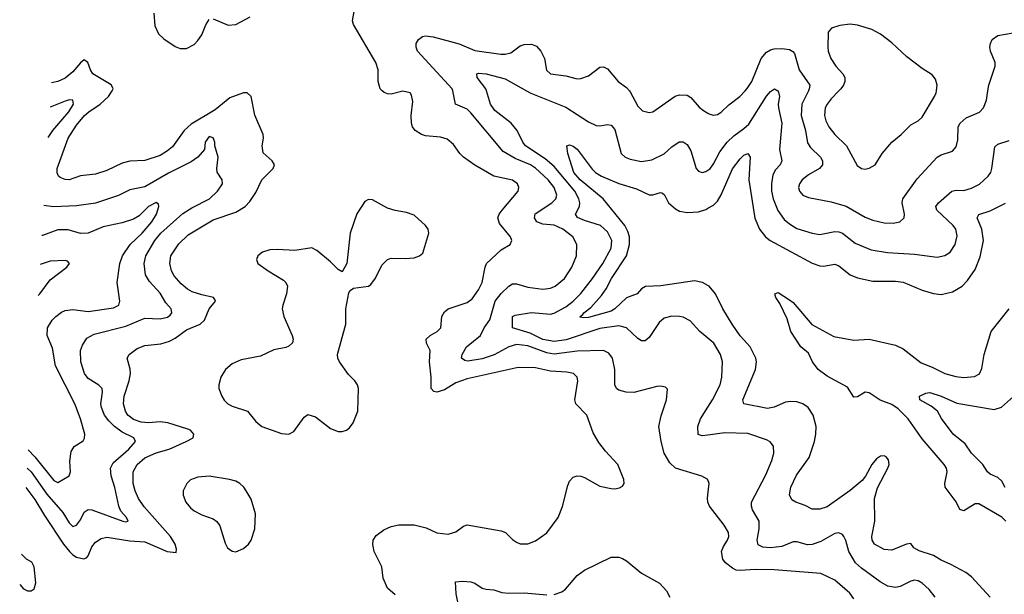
# Model space of a CAD drawing. Header units: inches. Extents: x 1173000 to 1307049, y 522583 to 678455.
# Tile 425 of 617: x 1196370 to 1201564, y 627345 to 630375. Entities that reach past the tile are written whole.
import ezdxf

# ---------------------------------------------------------------- set-up
doc = ezdxf.new("R2010")
doc.units = ezdxf.units.IN
doc.header["$MEASUREMENT"] = 0
for name, color, linetype in [('B1692', 7, 'Continuous'), ('B1693', 7, 'Continuous'), ('B2602', 7, 'Continuous'), ('B2603', 7, 'Continuous')]:
    doc.layers.add(name, color=color, linetype=linetype)

msp = doc.modelspace()

# ---------------------------------------------------------------- linework, layer by layer
at = {"layer": 'B1692', "color": 5}
for points, elevation in [([(1196402.1, 627908.3), (1196450, 627845.4), (1196499.8, 627759.8), (1196601.1, 627610), (1196631.6, 627570), (1196650, 627552.5), (1196670, 627541.4), (1196707.7, 627532.3), (1196722, 627538), (1196731.7, 627548.3), (1196750, 627595.8), (1196770, 627619.8), (1196800.3, 627639.7), (1196830, 627646.6), (1196950, 627627.3), (1197030, 627621.7), (1197148.4, 627570), (1197195, 627565), (1197197.4, 627582.6), (1197189.4, 627610), (1197165.1, 627650), (1197026.5, 627806.5), (1196995.6, 627850), (1196978.4, 627890), (1196968.5, 627930), (1196968.3, 627990), (1196988.8, 628030), (1197030, 628064.1), (1197089.8, 628090.2), (1197158.2, 628110), (1197247.6, 628150), (1197285.3, 628170), (1197288.8, 628190), (1197270.3, 628210), (1197256.6, 628216.6), (1197152, 628250), (1197110, 628254.4), (1197050, 628249.7), (1197010, 628252.3), (1196970, 628266.8), (1196940.5, 628290), (1196927.3, 628310), (1196917.5, 628350), (1196921.3, 628390), (1196947.4, 628470), (1196953.8, 628510), (1196952, 628532), (1196936, 628590), (1196947.2, 628610), (1196990, 628641.1), (1197030, 628656.3), (1197113.5, 628666.5), (1197159.8, 628680.2), (1197190, 628696.4), (1197250, 628739.4), (1197321.5, 628770), (1197344.7, 628790), (1197369.3, 628850), (1197402, 628890), (1197399.1, 628899.1), (1197392.4, 628910), (1197330, 628923.6), (1197280.2, 628940.2), (1197254.3, 628954.3), (1197222.1, 628982.1), (1197185, 629025), (1197170.7, 629050), (1197162, 629090), (1197167.7, 629130), (1197210, 629193.6), (1197258.7, 629241.3), (1197390, 629319.9), (1197510, 629360.2), (1197559.6, 629390), (1197583.8, 629416.2), (1197616, 629464), (1197646.3, 629530), (1197707.4, 629590), (1197713.1, 629610), (1197702, 629630), (1197653.8, 629673.8), (1197648.9, 629710), (1197656, 629750), (1197654.9, 629770), (1197610.8, 629870.8), (1197591, 629970), (1197570, 629989.1), (1197550, 629990.2), (1197477.7, 629962.3), (1197401, 629899), (1197275, 629825), (1197236.8, 629790), (1197175.4, 629704.6), (1197150, 629683.2), (1197110, 629659.1), (1197030, 629632.3), (1196950, 629628.3), (1196910, 629619.4), (1196830, 629580.2), (1196770, 629559.8), (1196690, 629551.1), (1196630, 629531.5), (1196610, 629531.7), (1196583.4, 629543.4), (1196574.9, 629550), (1196567.1, 629567.1), (1196567.9, 629590), (1196625.6, 629750), (1196670, 629818.6), (1196711.9, 629870), (1196734.1, 629890), (1196794.2, 629930), (1196838, 629970), (1196856.7, 630000)], 1080), ([(1198350, 627342.6), (1198310, 627378), (1198287.7, 627430), (1198280.9, 627490), (1198239, 627570), (1198231.8, 627608.2), (1198235.1, 627630), (1198250, 627654.9), (1198290, 627684.4), (1198330, 627702.6), (1198369.1, 627710.9), (1198451.1, 627711.1), (1198514.6, 627694.6), (1198570, 627668.9), (1198630, 627661.7), (1198670, 627673.7), (1198710, 627704.4), (1198730, 627712), (1198910, 627680.2), (1198933, 627670), (1198970, 627633), (1198990, 627619.3), (1199010.4, 627610.4), (1199050, 627610.4), (1199090, 627626.4), (1199150, 627668.2), (1199209.7, 627750), (1199232.7, 627807.3), (1199260.6, 627919.4), (1199270, 627940.7), (1199290, 627962), (1199310, 627970.4), (1199330, 627968.2), (1199350, 627961.6), (1199430, 627914.9), (1199490, 627902.4), (1199510, 627900.4), (1199534.3, 627905.7), (1199550, 627914.8), (1199557.6, 627930), (1199556.3, 627950), (1199525.1, 628030), (1199459.7, 628099.7), (1199425.6, 628145.6), (1199395.7, 628195.7), (1199361.7, 628290), (1199303.1, 628350), (1199298.9, 628370), (1199313.7, 628470), (1199311.1, 628490), (1199291.8, 628510), (1199256.8, 628516.7), (1199170, 628522.3), (1199090, 628539.1), (1198999.7, 628540.3), (1198730, 628481.5), (1198670, 628460.2), (1198610, 628424), (1198570.9, 628410.9), (1198555, 628415), (1198540.9, 628430), (1198540.5, 628490), (1198531.5, 628570), (1198535.7, 628630), (1198516.4, 628670), (1198513.7, 628690), (1198534.3, 628710), (1198572.6, 628730), (1198590.6, 628749.4), (1198596.8, 628810), (1198610, 628834.6), (1198629.9, 628850.1), (1198730, 628884.4), (1198757, 628903), (1198789.8, 628950), (1198809.1, 628990), (1198824.7, 629070), (1198832.8, 629090), (1198910, 629161.1), (1198957.2, 629190), (1198965.1, 629210), (1198959.6, 629230), (1198901, 629301), (1198891.9, 629330), (1198899.3, 629350), (1198914.4, 629370), (1198998.5, 629470), (1199002.6, 629490), (1198995.4, 629510), (1198970, 629529.7), (1198870, 629550.6), (1198770, 629607.9), (1198710.6, 629650.6), (1198691.1, 629670), (1198657.5, 629717.5), (1198624.7, 629744.7), (1198590, 629756.4), (1198510, 629763.5), (1198489.5, 629770), (1198455.1, 629790), (1198441.7, 629810), (1198436.8, 629830), (1198435.6, 629870), (1198443.3, 629943.3), (1198436.9, 629976.9), (1198428.7, 629990), (1198390, 629997.4), (1198330, 629982.2), (1198310, 629983.8), (1198291.6, 629991.6), (1198282.4, 630000)], 1080), ([(1200000, 627948.8), (1199999.5, 627950), (1199968.5, 627968.5), (1199829.9, 628009.9), (1199799, 628039), (1199769.8, 628090), (1199752.9, 628150), (1199742, 628230), (1199754, 628286), (1199781.3, 628370), (1199786.3, 628426.3), (1199777.2, 628437.2), (1199750, 628442.9), (1199730, 628440.5), (1199609.8, 628409.8), (1199568.7, 628410), (1199530, 628422), (1199518.4, 628430), (1199508.4, 628450), (1199509.8, 628530), (1199496.8, 628590), (1199477.4, 628617.4), (1199449.8, 628629.8), (1199310, 628627.6), (1199190, 628611.8), (1199150, 628617.6), (1199050, 628655.3), (1198990, 628662), (1198950, 628650.8), (1198872.7, 628607.3), (1198810, 628586.4), (1198733.8, 628573.8), (1198717.3, 628577.3), (1198699.7, 628590), (1198703.5, 628610), (1198726.2, 628650), (1198801.4, 628710), (1198819.3, 628750), (1198850, 628792.7), (1198878.5, 628890), (1198910, 628931.8), (1198950, 628970.2), (1198970, 628982), (1198990, 628981.7), (1199050, 628965.1), (1199130, 628953.7), (1199170, 628958.9), (1199194.3, 628970), (1199243.5, 629010), (1199281.6, 629070), (1199306.5, 629130), (1199308.1, 629190), (1199287, 629230), (1199235.1, 629270), (1199190, 629290.8), (1199130, 629297.7), (1199097.6, 629310), (1199085.7, 629330), (1199089.3, 629350.7), (1199176.8, 629410), (1199197.2, 629430), (1199203.5, 629450), (1199189.1, 629490), (1199157.6, 629530), (1199090, 629592.4), (1199064, 629610), (1198983.9, 629643.9), (1198920.1, 629680.1), (1198750, 629883.7), (1198730, 629903.5), (1198668.9, 629928.9), (1198653.8, 630000)], 1060), ([(1200000, 628695.9), (1199958.3, 628730), (1199907.4, 628787.4), (1199870, 628806), (1199850, 628809.7), (1199810, 628811.1), (1199770, 628800.4), (1199742.3, 628777.7), (1199690, 628698.3), (1199670, 628682), (1199658.6, 628681.5), (1199650, 628681.1), (1199630, 628693.3), (1199570.4, 628750.4), (1199530, 628761.2), (1199430, 628747.3), (1199252.7, 628687.3), (1199190, 628677.4), (1199130, 628688.2), (1199061.8, 628721.8), (1198969.9, 628749.9), (1198969.7, 628810), (1198983.5, 628816.5), (1199069.2, 628830.8), (1199170, 628822.3), (1199190, 628827.8), (1199250, 628860.4), (1199289.9, 628890), (1199330, 628931.8), (1199392, 629010), (1199445.2, 629090), (1199489.8, 629170), (1199492.5, 629210), (1199470, 629255.6), (1199434.2, 629290), (1199350, 629315.5), (1199312.2, 629332.2), (1199301.1, 629350), (1199322, 629390), (1199323.9, 629410), (1199319, 629430), (1199297.3, 629470), (1199190, 629600.8), (1199142.2, 629642.2), (1199037.7, 629710), (1199023.2, 629730), (1198994, 629790), (1198962.2, 629830), (1198875.5, 629895.5), (1198853.5, 629930), (1198832, 630000)], 1040), ([(1199043.4, 630000), (1199066.9, 629986.9), (1199250, 629914.5), (1199370, 629836.5), (1199410, 629817.7), (1199430, 629815.6), (1199470, 629823.1), (1199490, 629819.3), (1199510, 629795.5), (1199542.8, 629670), (1199564.4, 629650), (1199590, 629640.2), (1199650, 629628), (1199704.4, 629635.6), (1199770, 629668.1), (1199810, 629704), (1199849, 629731), (1199870, 629731.3), (1199890, 629716.5), (1199910, 629683.8), (1199938.9, 629590), (1199950, 629575.8), (1199970, 629569.1), (1199990, 629574.3), (1200000, 629581)], 1040), ([(1199585.7, 630000), (1199590, 629995.3), (1199630, 629919.1), (1199655.2, 629895.2), (1199690, 629884.9), (1199710, 629888.5), (1199827.4, 629972.6), (1199850, 629978.5), (1199890, 629977.3), (1199910, 629965.5), (1199954.2, 629914.2), (1199976.6, 629896.6), (1200000, 629882.8)], 1060), ([(1196519.4, 629754.3), (1196544.4, 629790), (1196628.9, 629890), (1196652.8, 629930), (1196650.4, 629950), (1196630, 629952), (1196610, 629946.2), (1196530, 629914.3), (1196529.6, 629914.1)], 1060), ([(1196408.6, 628010.9), (1196430.4, 627990), (1196513.5, 627873.5), (1196596.7, 627776.7), (1196630, 627722), (1196650, 627702.4), (1196670, 627709.8), (1196690, 627737.7), (1196710, 627778), (1196730, 627791.8), (1196750.3, 627789.8), (1196913.2, 627730), (1196930, 627726.9), (1196942, 627730), (1196933.8, 627750), (1196903.7, 627783.7), (1196893, 627810), (1196871.8, 627908.2), (1196852.3, 627970), (1196848.2, 628010), (1196862, 628038), (1196945, 628110), (1196980.2, 628150), (1196971.7, 628170), (1196910, 628200.1), (1196869.7, 628229.7), (1196839.3, 628259.3), (1196817, 628290), (1196800.5, 628330), (1196798, 628350), (1196805.7, 628410), (1196803.9, 628430), (1196787.2, 628447.2), (1196730, 628483.8), (1196711.8, 628510), (1196691.7, 628570), (1196690.2, 628630), (1196701.4, 628658.6), (1196724.2, 628695.8), (1196762.6, 628717.4), (1196930, 628759.5), (1197030, 628801.9), (1197110, 628797.5), (1197150, 628806.9), (1197162.8, 628817.2), (1197172.7, 628830), (1197167.9, 628850), (1197141.1, 628881.1), (1197110, 628932.2), (1197053.7, 628993.7), (1197033.9, 629030), (1197025.9, 629090), (1197035.5, 629130), (1197082.4, 629210), (1197114.2, 629250), (1197230, 629352.5), (1197277.6, 629382.4), (1197371.6, 629430), (1197412.7, 629470), (1197439, 629510), (1197437.4, 629530), (1197411.7, 629571.7), (1197409.5, 629590), (1197415.8, 629650), (1197399.5, 629710), (1197399.6, 629730), (1197390, 629752), (1197370, 629759.2), (1197348.7, 629730), (1197344.4, 629690), (1197308.8, 629650), (1197274, 629626), (1197154.9, 629565.1), (1197030, 629493), (1196950, 629478.2), (1196891.6, 629448.4), (1196770, 629407.4), (1196670, 629394.4), (1196547.5, 629387.5), (1196496.6, 629395.8)], 1060), ([(1200000, 628974.2), (1199971.3, 628990), (1199930, 628997.6), (1199752.2, 628972.2), (1199671.2, 628968.8), (1199650, 628955.8), (1199626.4, 628930), (1199570, 628909), (1199509.4, 628850), (1199490, 628837.8), (1199370, 628803.9), (1199342.3, 628802.3), (1199326.9, 628806.9), (1199326.4, 628810), (1199339.9, 628820.1), (1199344.8, 628830), (1199381.8, 628858.2), (1199439.2, 628920.8), (1199463.5, 628956.5), (1199491.1, 629010), (1199569.9, 629130), (1199586.7, 629190), (1199586.2, 629230), (1199578.6, 629258.6), (1199561.6, 629290), (1199447.2, 629430), (1199326.7, 629530), (1199293.7, 629570), (1199261.3, 629670), (1199255.3, 629710), (1199270, 629715.5), (1199290, 629708.2), (1199310, 629691.8), (1199390, 629587.7), (1199407.7, 629570), (1199439.1, 629550), (1199530, 629512), (1199623.4, 629483.4), (1199690, 629450.8), (1199710, 629451.5), (1199750, 629464.2), (1199760, 629460), (1199771.4, 629451.4), (1199793.1, 629410), (1199830, 629378.3), (1199850, 629365.8), (1199890, 629357.6), (1199950, 629361.8), (1199990, 629374.8), (1200000, 629380.4)], 1020), ([(1196414.7, 628106.8), (1196449.9, 628070), (1196550, 627945), (1196570, 627935), (1196630.7, 627969.3), (1196637.4, 627990), (1196633.7, 628046.3), (1196642, 628098), (1196656.2, 628123.8), (1196705.3, 628154.7), (1196711.5, 628168.5), (1196712.7, 628190), (1196690.2, 628270), (1196660.6, 628350), (1196558.9, 628550), (1196542.7, 628642.7), (1196514, 628710), (1196516.9, 628750), (1196540.2, 628790), (1196559.7, 628810), (1196590, 628833.6), (1196610, 628842.3), (1196650, 628847.1), (1196730, 628835.9), (1196864.2, 628855.8), (1196891.8, 628870), (1196897.4, 628890), (1196884.5, 628990), (1196898.7, 629090), (1196912.3, 629130), (1196952, 629190), (1197015.2, 629250), (1197065.9, 629310), (1197092, 629350), (1197104.4, 629390), (1197102.4, 629402.4), (1197090, 629411.1), (1197050, 629389.3), (1196999.3, 629340.7), (1196970, 629322.5), (1196910, 629304.4), (1196810, 629282.6), (1196730, 629249.4), (1196690, 629247.3), (1196626.2, 629266.2), (1196570, 629267.6), (1196490, 629237.5), (1196486.5, 629236.4)], 1040), ([(1196466.4, 628920.3), (1196475.2, 628930), (1196530, 629003.6), (1196618.4, 629070), (1196633, 629090), (1196622.5, 629102.5), (1196610, 629106), (1196530, 629101.6), (1196476.8, 629084.1)], 1020), ([(1200000, 628184.1), (1199970, 628179.8), (1199947.9, 628187.9), (1199946.8, 628230), (1199960.3, 628270), (1200000, 628331.7)], 1040), ([(1200000, 627832.5), (1199997.6, 627850), (1200000, 627869.5)], 1060), ([(1196369.6, 627397.4), (1196390, 627372.9), (1196410, 627363.2), (1196430, 627362.6), (1196446.7, 627373.3), (1196454.9, 627405.1), (1196446.5, 627490), (1196433.8, 627513.8), (1196406, 627530), (1196379.8, 627556.5)], 1120), ([(1199190, 627343.9), (1199230, 627358), (1199248.8, 627371.2), (1199310, 627444.4), (1199350, 627472), (1199490, 627540.5), (1199530, 627540.5), (1199550, 627533), (1199570, 627521.6), (1199650, 627456.5), (1199744.4, 627404.4), (1199782.5, 627362.5), (1199799.5, 627330)], 1060), ([(1198687.9, 627270), (1198671.9, 627348.1), (1198669.2, 627410), (1198706, 627414), (1198750, 627410.3), (1198770, 627404.2), (1198810, 627377.7), (1198830, 627371.4), (1198870, 627369), (1198913.5, 627353.5), (1198950, 627350.2), (1199030, 627353.1), (1199150, 627342)], 1060)]:
    msp.add_lwpolyline(points, dxfattribs=dict(at, elevation=elevation))
at = {"layer": 'B1692', "color": 5, "elevation": 1120}
for points in [[(1198210, 629426.3), (1198190, 629415.6), (1198147.8, 629352.2), (1198112.4, 629250), (1198094.6, 629090), (1198070, 629046), (1198050, 629057), (1198010, 629098.7), (1197937.8, 629157.8), (1197910, 629171.5), (1197821.8, 629158.2), (1197730, 629163.5), (1197690, 629160.8), (1197650.6, 629150), (1197625.3, 629130), (1197618.4, 629110), (1197626.4, 629090), (1197681.1, 629050), (1197761.2, 629001.2), (1197773.4, 628990), (1197783.2, 628970), (1197777.8, 628930), (1197757.1, 628870), (1197754.5, 628850), (1197762.7, 628810), (1197807.2, 628710), (1197812.2, 628690), (1197809.1, 628670.9), (1197790, 628652.6), (1197774.3, 628645.7), (1197710, 628634.8), (1197640.1, 628599.9), (1197538.5, 628581.5), (1197490, 628561.1), (1197455.2, 628530), (1197430.2, 628490), (1197419.3, 628450), (1197421, 628430), (1197435.2, 628390), (1197448.4, 628368.4), (1197467.2, 628350), (1197490, 628336.8), (1197571.8, 628310), (1197615.5, 628255.5), (1197647.2, 628230), (1197750, 628192.6), (1197790, 628188.5), (1197816, 628204), (1197870, 628279.1), (1197890, 628293.4), (1197930, 628280.5), (1198010, 628219.1), (1198050, 628203), (1198070, 628203), (1198094, 628210), (1198110, 628222.8), (1198129.5, 628250), (1198153.7, 628310), (1198157.7, 628430), (1198151.2, 628450), (1198138, 628470), (1198104.2, 628504.2), (1198057.2, 628570), (1198048.7, 628590), (1198046.8, 628610), (1198090.7, 628770), (1198089.8, 628850.2), (1198105.3, 628934.7), (1198112.7, 628947.3), (1198130, 628959.3), (1198209.7, 628970.3), (1198221.7, 628978.3), (1198247.2, 629012.8), (1198279.3, 629080.8), (1198309.2, 629110.8), (1198330, 629117.5), (1198405, 629115), (1198450, 629119.6), (1198479.5, 629130), (1198495.5, 629144.5), (1198527.1, 629250), (1198524.4, 629270), (1198510.6, 629290.6), (1198450, 629343.5), (1198410, 629358.7), (1198350, 629368.7), (1198310, 629382), (1198230, 629425.1)], [(1197370, 627967), (1197310, 627963.4), (1197270.9, 627949.1), (1197250.9, 627929.1), (1197232.4, 627890), (1197232.8, 627867.2), (1197246.8, 627830), (1197270, 627801.6), (1197290, 627785.5), (1197330, 627763.5), (1197390, 627742.2), (1197409.4, 627729.4), (1197426.3, 627706.3), (1197453.9, 627613.9), (1197466.7, 627590), (1197490, 627572.4), (1197510, 627568.9), (1197550, 627587.2), (1197576.9, 627610), (1197590, 627630.8), (1197609.7, 627690), (1197614.3, 627770), (1197590, 627846), (1197565.1, 627890), (1197552.1, 627910), (1197531.1, 627930), (1197510, 627941.6), (1197477.2, 627950)]]:
    msp.add_lwpolyline(points, close=True, dxfattribs=at)
at = {"layer": 'B1693', "color": 5}
for points, elevation in [([(1198282.4, 630000), (1198271.3, 630010), (1198261.5, 630050), (1198261.4, 630110), (1198248.2, 630150), (1198129.9, 630349.9), (1198125.5, 630370), (1198142.3, 630470)], 1080), ([(1197076.8, 630410), (1197083.4, 630343.4), (1197101.1, 630301.1), (1197130, 630274), (1197190, 630233.6), (1197216.4, 630223.6), (1197250, 630223.6), (1197290, 630244), (1197310, 630264.9), (1197330, 630295.3), (1197351.3, 630348.7), (1197370, 630377)], 1120), ([(1197390, 630380.3), (1197470, 630346.4), (1197509, 630350), (1197585.1, 630390)], 1120), ([(1198653.8, 630000), (1198651.7, 630010), (1198467.4, 630210), (1198461, 630230), (1198462, 630250), (1198473, 630270), (1198493.7, 630286.3), (1198510, 630289.2), (1198550, 630285), (1198687.5, 630247.5), (1198770, 630212.8), (1198907.4, 630192.6), (1198930, 630192.7), (1198959.7, 630200.3), (1199010, 630238), (1199030, 630244.7), (1199070, 630246.5), (1199096, 630236), (1199119.6, 630210), (1199138.3, 630170), (1199149.1, 630109.1), (1199170.3, 630090.3), (1199250, 630079.6), (1199310, 630063.6), (1199330, 630064.9), (1199370, 630078.9), (1199430, 630124.2), (1199450, 630125.7), (1199470, 630115.3), (1199526.3, 630050), (1199570, 630016.9), (1199585.7, 630000)], 1060), ([(1196856.7, 630000), (1196862.9, 630010), (1196859.8, 630019.8), (1196852.2, 630032.2), (1196755.4, 630090), (1196742.4, 630110), (1196729.4, 630149.4), (1196710, 630163.6), (1196690, 630148.4), (1196650, 630099.4), (1196610, 630067.5), (1196570, 630049.4), (1196537.7, 630041.4)], 1080), ([(1198832, 630000), (1198828.9, 630010), (1198783.5, 630070), (1198780.7, 630090), (1198790, 630093.7), (1198830, 630090.1), (1198930, 630063), (1199043.4, 630000)], 1040)]:
    msp.add_lwpolyline(points, dxfattribs=dict(at, elevation=elevation))
at = {"layer": 'B2602', "color": 5}
for points, elevation in [([(1200000, 629581), (1200010, 629587.7), (1200030, 629614.9), (1200062.3, 629677.7), (1200102.6, 629730), (1200137, 629763), (1200190, 629800.8), (1200215.2, 629824.8), (1200310, 629971.3), (1200330, 629996.1), (1200335.5, 630000)], 1040), ([(1200000, 629882.8), (1200010, 629876.9), (1200030, 629871.4), (1200050, 629875.2), (1200070, 629887.9), (1200110, 629926.3), (1200169.3, 629970.7), (1200196.2, 630000)], 1060), ([(1200368.9, 630000), (1200370, 629999.3), (1200377.6, 629970), (1200371.6, 629930), (1200373.2, 629910), (1200390.1, 629829.9), (1200378.4, 629690), (1200390.2, 629630), (1200381.6, 629610), (1200357.2, 629582.8), (1200343.3, 629556.7), (1200335.3, 629510), (1200335.6, 629470), (1200344.8, 629430), (1200369.1, 629369.1), (1200401.9, 629321.9), (1200430, 629298), (1200470, 629274.2), (1200550, 629248.5), (1200590, 629243.2), (1200670, 629258.2), (1200690, 629256.8), (1200710, 629249.3), (1200776.7, 629196.7), (1200861.1, 629161.1), (1200947.4, 629147.4), (1201090, 629138.6), (1201210, 629122.2), (1201250, 629131.1), (1201278, 629150), (1201305.3, 629190), (1201315.6, 629235.6), (1201308.2, 629270), (1201294.8, 629290), (1201207.2, 629370), (1201202.3, 629390), (1201215.8, 629410), (1201286.6, 629470), (1201310, 629475.5), (1201350, 629475.1), (1201390, 629486.2), (1201432.5, 629507.5), (1201478, 629550), (1201492.2, 629570), (1201498.7, 629590), (1201514.5, 629705.5), (1201530, 629718.6), (1201590, 629738.5)], 1040), ([(1200530.3, 630000), (1200496.3, 629930), (1200492.9, 629870), (1200514.6, 629790), (1200526.1, 629726.1), (1200541.8, 629701.8), (1200594.4, 629650), (1200604.7, 629630), (1200604.4, 629610), (1200589.4, 629590.6), (1200530, 629556.2), (1200497.7, 629530), (1200483.2, 629510), (1200478.5, 629490), (1200482.8, 629470), (1200500.4, 629450), (1200530, 629437.6), (1200650, 629414.3), (1200730, 629390.9), (1200830, 629334), (1200870, 629317.6), (1200930, 629303), (1200977.7, 629302.3), (1201012.3, 629310), (1201034.7, 629330), (1201036.8, 629350), (1201025.6, 629410), (1201028.5, 629430), (1201104.2, 629535.8), (1201210, 629650.3), (1201230, 629661.7), (1201290, 629681.6), (1201310, 629704), (1201318.4, 629741.6), (1201320.8, 629810), (1201330.9, 629830), (1201362.4, 629857.6), (1201433.2, 629886.8), (1201454, 629910), (1201469.8, 629950), (1201477.6, 630000)], 1060), ([(1200691.7, 630000), (1200650, 629958.6), (1200628.8, 629930), (1200618.9, 629910), (1200614.4, 629870), (1200621.7, 629841.7), (1200638.6, 629810), (1200670, 629770.2), (1200731.1, 629710), (1200787.1, 629607.1), (1200810, 629590.3), (1200830, 629587.6), (1200850, 629591.7), (1200882.4, 629610), (1200919.8, 629670), (1200969.7, 629730), (1201019.7, 629770), (1201070, 629821.1), (1201110, 629842.3), (1201130, 629861.1), (1201196, 629970), (1201204, 629990), (1201205.4, 630000)], 1080), ([(1200000, 629380.4), (1200030, 629397.1), (1200050, 629418.2), (1200070, 629451.3), (1200130, 629588.4), (1200170, 629642.2), (1200190, 629661.5), (1200210.3, 629670.3), (1200222.3, 629650), (1200216.8, 629530), (1200247.7, 629327.7), (1200271.6, 629270), (1200304.6, 629230), (1200329.3, 629210), (1200550, 629090.9), (1200590, 629076.6), (1200610, 629074.5), (1200670, 629085.6), (1200690, 629076.5), (1200750, 629030.2), (1200790, 629013.2), (1200870, 628997.1), (1200990, 628996.8), (1201030, 628991), (1201130, 628948.4), (1201190, 628931.1), (1201230, 628926.2), (1201290, 628939.2), (1201341.3, 628970), (1201370, 628998.9), (1201410, 629057), (1201436.1, 629123.9), (1201453.4, 629210), (1201445.8, 629270), (1201421.4, 629330), (1201430, 629348.2), (1201490, 629366.4), (1201570, 629407.6)], 1020), ([(1201489.7, 627330), (1201390, 627437.7), (1201359.9, 627459.9), (1201282.5, 627502.5), (1201230, 627525.2), (1201189.7, 627550), (1201114.5, 627574.5), (1201086.6, 627590), (1201070, 627612), (1201047.7, 627610), (1200970, 627577), (1200930, 627581.8), (1200878.7, 627610), (1200867.5, 627630), (1200865.7, 627650), (1200880.5, 627730), (1200878.8, 627850), (1200894.4, 627905.6), (1200949.7, 628010), (1200955.5, 628030), (1200953.6, 628053.6), (1200940.9, 628070), (1200930, 628075.4), (1200910, 628073.7), (1200890, 628059.6), (1200864.6, 628030), (1200832.3, 627967.7), (1200814.3, 627945.7), (1200750, 627892.1), (1200630, 627805.8), (1200590, 627793.3), (1200550, 627794.5), (1200513.8, 627813.8), (1200463.7, 627830), (1200443.2, 627843.2), (1200431, 627870), (1200438, 627910), (1200467.4, 627972.6), (1200533.5, 628066.5), (1200563, 628150), (1200569.9, 628190), (1200570.5, 628230), (1200556, 628290), (1200529.8, 628330), (1200501.3, 628350), (1200470, 628360.2), (1200437.6, 628362.4), (1200410, 628358.6), (1200350, 628332.5), (1200314.4, 628325.6), (1200189.7, 628350), (1200185, 628370), (1200251.8, 628530), (1200255.8, 628570), (1200252.1, 628590), (1200223.2, 628650), (1200170, 628708.5), (1200127.9, 628770), (1200078.2, 628850), (1200040.7, 628930), (1200007.6, 628970), (1200000, 628974.2)], 1020), ([(1201571.8, 627730), (1201550, 627752.5), (1201430, 627822), (1201410, 627822.5), (1201350, 627785.6), (1201330, 627792), (1201310, 627832.5), (1201251, 627910), (1201249.8, 627930), (1201262.2, 627990), (1201258.7, 628010), (1201246.6, 628030), (1201130, 628164), (1201055.8, 628270), (1201003.4, 628323.4), (1200970, 628345.9), (1200908, 628368), (1200850, 628407), (1200830, 628411.3), (1200790, 628386.4), (1200770, 628385.1), (1200736.5, 628436.5), (1200630, 628494.5), (1200581.7, 628530), (1200551.3, 628570), (1200530, 628616.1), (1200489.9, 628649.9), (1200437.4, 628730), (1200417.5, 628797.5), (1200379.3, 628879.3), (1200358.7, 628910), (1200354, 628930), (1200370, 628936.4), (1200430, 628898.3), (1200450, 628883.1), (1200547.8, 628767.8), (1200663.9, 628703.9), (1200770, 628685), (1200851.3, 628690), (1200990, 628658.6), (1201030, 628639), (1201125.8, 628565.8), (1201183.4, 628543.4), (1201250, 628509), (1201307.3, 628492.7), (1201350, 628487.6), (1201406.4, 628493.6), (1201432.5, 628507.5), (1201444.4, 628535.6), (1201458, 628610), (1201494.2, 628730), (1201590, 628850.4)], 980), ([(1200000, 628331.7), (1200024.6, 628370), (1200065, 628450), (1200073.5, 628490), (1200077, 628570), (1200067.3, 628610), (1200031.6, 628670), (1200000, 628695.9)], 1040), ([(1201567.5, 627907.5), (1201550, 627942), (1201530, 627961.2), (1201490, 627978.5), (1201474.7, 627990), (1201449.7, 628030), (1201390, 628089.7), (1201357.7, 628137.7), (1201293.6, 628190), (1201232.4, 628272.4), (1201210.6, 628310.6), (1201177.1, 628337.1), (1201118.4, 628370), (1201116, 628390), (1201150, 628406.4), (1201171.5, 628408.5), (1201230.5, 628390), (1201313.4, 628353.4), (1201510, 628319.5), (1201548.2, 628331.8), (1201611.7, 628388.3)], 960), ([(1201199.6, 627330), (1201167.8, 627370), (1201130, 627404.2), (1201110, 627415.8), (1201090, 627418.9), (1201070, 627414.7), (1201013.6, 627386.4), (1200990, 627381.1), (1200950, 627388.6), (1200908.2, 627410), (1200810, 627482), (1200779.4, 627510), (1200744.1, 627570), (1200728.4, 627628.4), (1200718, 627650), (1200710, 627660.5), (1200690, 627668.6), (1200670, 627665.8), (1200596.4, 627623.6), (1200550, 627607.6), (1200526.4, 627606.4), (1200470, 627621.5), (1200450, 627621), (1200390, 627597.8), (1200330, 627590.6), (1200290, 627593.1), (1200265.8, 627605.8), (1200259.8, 627630), (1200270.6, 627690), (1200270.6, 627730), (1200235.5, 627790), (1200229.8, 627810), (1200230.8, 627830), (1200304.9, 627975.1), (1200337.4, 628050), (1200348.7, 628090), (1200345.6, 628125.6), (1200328.2, 628148.2), (1200310, 628159.3), (1200210, 628193), (1200090, 628197), (1200000, 628184.1)], 1040), ([(1200000, 627869.5), (1200007.6, 627930), (1200000, 627948.8)], 1060), ([(1200770, 627320.7), (1200748.4, 627350), (1200670, 627418.7), (1200595, 627455), (1200350, 627474.4), (1200250, 627476), (1200170, 627469.9), (1200150, 627472.7), (1200130, 627481.9), (1200092.4, 627510), (1200079.1, 627530), (1200072.2, 627570), (1200082.2, 627597.8), (1200102.7, 627630), (1200109.7, 627650), (1200108.3, 627670), (1200086, 627710), (1200009.1, 627809.1), (1200000.4, 627830), (1200000, 627832.5)], 1060)]:
    msp.add_lwpolyline(points, dxfattribs=dict(at, elevation=elevation))
at = {"layer": 'B2603', "color": 5}
for points, elevation in [([(1201205.4, 630000), (1201209.7, 630030), (1201200.8, 630060.8), (1201184, 630084), (1201130, 630116.9), (1201050, 630178.5), (1200970, 630252.4), (1200910, 630299.5), (1200864.3, 630324.3), (1200790, 630346.9), (1200750, 630350.8), (1200695.8, 630344.2), (1200652.4, 630330), (1200634.9, 630310), (1200633, 630230), (1200635, 630210), (1200648.3, 630170), (1200675.8, 630130), (1200711.5, 630090), (1200722.2, 630070), (1200723.2, 630050), (1200716.3, 630030), (1200701.8, 630010), (1200691.7, 630000)], 1080), ([(1201477.6, 630000), (1201482.3, 630030), (1201515.4, 630130), (1201515.1, 630150), (1201491.1, 630210), (1201487.8, 630230), (1201491, 630250), (1201499.7, 630270), (1201530, 630291), (1201610, 630306)], 1060), ([(1200196.2, 630000), (1200207.6, 630012.4), (1200232.2, 630050), (1200281.8, 630170), (1200310, 630203.9), (1200330, 630216.9), (1200350, 630222), (1200390, 630223.2), (1200430, 630218.2), (1200447.8, 630207.8), (1200456.5, 630196.5), (1200482.2, 630110), (1200538.6, 630030), (1200535.2, 630010), (1200530.3, 630000)], 1060), ([(1200335.5, 630000), (1200351.2, 630011.2), (1200368.9, 630000)], 1040)]:
    msp.add_lwpolyline(points, dxfattribs=dict(at, elevation=elevation))

doc.saveas('drawing.dxf')
